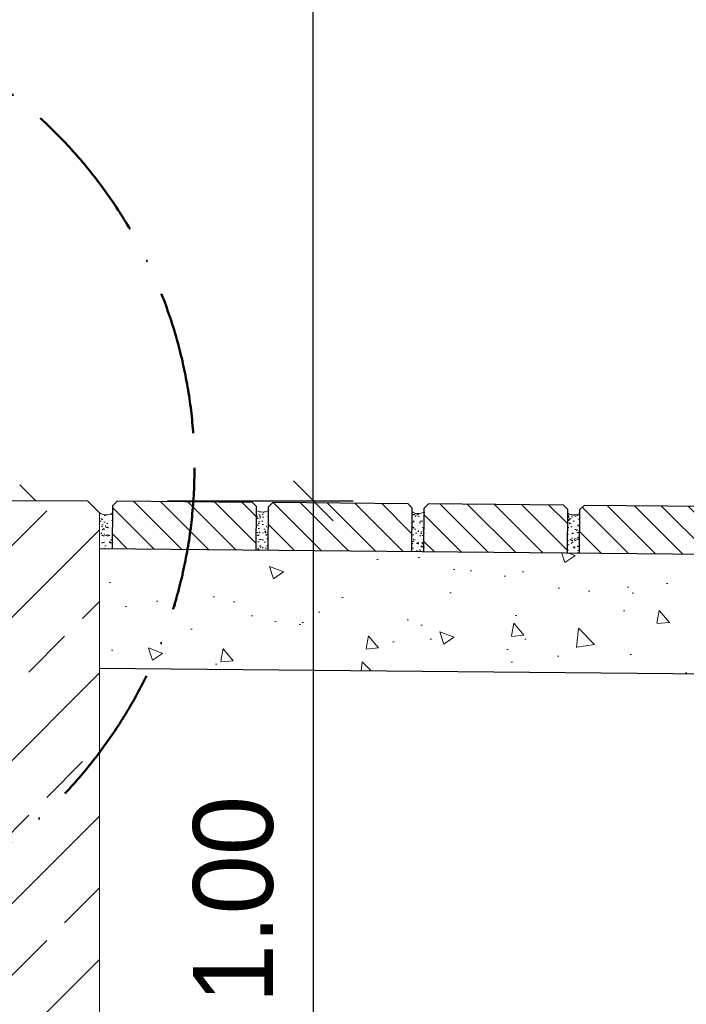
# Model space of a CAD drawing. Header units: millimetres. Extents: x -6179 to 46156, y -8419 to 8561.
# Tile 491 of 508: x 7000 to 7835, y -164 to 1071. Entities that reach past the tile are written whole.
import ezdxf

# ---------------------------------------------------------------- set-up
doc = ezdxf.new("R2010")
doc.units = ezdxf.units.MM
doc.linetypes.add('ACAD_ISO10W100', pattern=[18, 12, -3, 0, -3])
for name, color, linetype, lineweight in [('Bemaßung', 7, 'Continuous', 9), ('Betonfundamente', 7, 'Continuous', 18), ('Pflaster-Gehweg', 7, 'Continuous', 15), ('Tragegurt', 7, 'Continuous', 20)]:
    doc.layers.add(name, color=color, linetype=linetype, lineweight=lineweight)
doc.layers.add('POL_Bema', color=7, linetype='Continuous')
doc.dimstyles.new('DIN', dxfattribs={"dimtxt": 2.5, "dimasz": 2.5, "dimexe": 1.25, "dimexo": 0.625, "dimtad": 1, "dimtih": 1, "dimdec": 4, "dimdsep": 46, "dimlunit": 6, "dimtxsty": 'Standard', "dimcen": 2.5, "dimadec": 0, "dimazin": 0, "dimtfac": 1, "dimtdec": 4, "dimtmove": 0, "dimatfit": 3, "dimfxl": 0, "dimtvp": 1, "dimtolj": 1, "dimtzin": 0, "dimarcsym": 0})

# ---------------------------------------------------------------- blocks, each defined once
blk = doc.blocks.new('_Oblique')
at = {"layer": 'POL_Bema', "color": 0, "lineweight": -2}
blk.add_line((-0.5, -0.5), (0.5, 0.5), dxfattribs=at)
blk = doc.blocks.new('*D43')
at = {"layer": 'Bemaßung', "color": 0, "lineweight": -2, "transparency": 16777216}
for p, q in [((7184.8, 467.2), (7417.7, 467.2)), ((7367.7, 467.2), (7367.7, -532.8)), ((7184.8, -532.8), (7417.7, -532.8))]:
    blk.add_line(p, q, dxfattribs=at)
at = {"layer": 'DEFPOINTS', "color": 0, "transparency": 16777216}
for p in [(7084.8, 467.2), (7084.8, -532.8), (7367.7, -532.8)]:
    blk.add_point(p, dxfattribs=at)
at = {"layer": 'Bemaßung', "color": 0, "lineweight": -2, "transparency": 16777216, "xscale": 50, "yscale": 50, "zscale": 50}
for p, rotation in [((7367.7, 467.2), 90), ((7367.7, -532.8), 270)]:
    blk.add_blockref('_Oblique', p, dxfattribs=dict(at, rotation=rotation))
at = {"layer": 'Bemaßung', "color": 0, "transparency": 16777216, "insert": (7267.7, -32.8), "char_height": 100, "attachment_point": 5, "rotation": 90}
blk.add_mtext('\\A1;1.00', dxfattribs=at)
blk = doc.blocks.new('*D52')
at = {"layer": 'Bemaßung', "color": 0, "lineweight": -2, "transparency": 16777216}
for p, q in [((6536.7, 6667.2), (7417.7, 6667.2)), ((7367.7, 467.2), (7367.7, 6667.2)), ((7267.7, 467.2), (7317.7, 467.2))]:
    blk.add_line(p, q, dxfattribs=at)
at = {"layer": 'DEFPOINTS', "color": 0, "transparency": 16777216}
for p in [(6436.7, 6667.2), (7367.7, 6667.2), (7367.7, 467.2)]:
    blk.add_point(p, dxfattribs=at)
at = {"layer": 'Bemaßung', "color": 0, "lineweight": -2, "transparency": 16777216, "xscale": 50, "yscale": 50, "zscale": 50}
for p, rotation in [((7367.7, 6667.2), 90), ((7367.7, 467.2), 270)]:
    blk.add_blockref('_Oblique', p, dxfattribs=dict(at, rotation=rotation))
at = {"layer": 'Bemaßung', "color": 0, "transparency": 16777216, "insert": (7267.7, 3567.2), "char_height": 100, "attachment_point": 5, "rotation": 90}
blk.add_mtext('\\A1;X', dxfattribs=at)

msp = doc.modelspace()

# ---------------------------------------------------------------- hatches: boundary and pattern name
at = {"layer": 'Betonfundamente', "lineweight": 9}
h = msp.add_hatch(dxfattribs=at)
h.set_pattern_fill('ANSI33', color=256, scale=20, style=0)
h.set_pattern_definition([(45, (-127894.84, 3193.51), (-89.80256, 89.80256), []), (45, (-127805.03, 3193.51), (-89.80256, 89.80256), [63.5, -31.75])])
h.paths.add_polyline_path([(6299.78679, -532.793), (6299.78679, 452.207), (6314.78679, 467.207), (7084.78679, 467.207), (7099.78679, 452.207), (7099.78679, -532.793)], flags=0)
at = {"layer": 'Pflaster-Gehweg', "lineweight": 9}
h = msp.add_hatch(dxfattribs=at)
h.set_pattern_fill('LINE', color=256, scale=7.5, angle=135, style=0)
h.set_pattern_definition([(135, (-14943285.248, 2496143.324), (-16.837980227, -16.837980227), [])])
h.paths.add_polyline_path([(7116.15105, 406.91911), (7116.64875, 461.61355), (7122.00009, 466.86837), (7291.38647, 465.32703), (7296.6413, 459.97569), (7296.1436, 405.28126)], flags=0)
h = msp.add_hatch(dxfattribs=at)
h.set_pattern_fill('LINE', color=256, scale=7.5, angle=135, style=0)
h.set_pattern_definition([(135, (-14943480.24, 2496141.55), (-16.837980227, -16.837980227), [])])
h.paths.add_polyline_path([(7311.14298, 405.14476), (7311.64068, 459.8392), (7316.99202, 465.09403), (7486.3784, 463.55268), (7491.63323, 458.20134), (7491.13553, 403.50691)], flags=0)
h = msp.add_hatch(dxfattribs=at)
h.set_pattern_fill('LINE', color=256, scale=7.5, angle=135, style=0)
h.set_pattern_definition([(135, (-14943675.232, 2496139.775), (-16.837980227, -16.837980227), [])])
h.paths.add_polyline_path([(7506.13491, 403.37042), (7506.63261, 458.06485), (7511.98394, 463.31968), (7681.37033, 461.77833), (7686.62515, 456.42699), (7686.12746, 401.73256)], flags=0)
h = msp.add_hatch(dxfattribs=at)
h.set_pattern_fill('LINE', color=256, scale=7.5, angle=135, style=0)
h.set_pattern_definition([(135, (-14943870.224, 2496138), (-16.837980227, -16.837980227), [])])
h.paths.add_polyline_path([(7701.12684, 401.59607), (7701.62453, 456.2905), (7706.97587, 461.54533), (7876.36226, 460.00398), (7881.61708, 454.65265), (7881.11938, 399.95821)], flags=0)
h = msp.add_hatch(dxfattribs=at)
h.set_pattern_fill('AR-CONC', color=256, scale=0.1, style=0)
h.set_pattern_definition([(50, (-14943090.256, 2496145.098), (18.2184669, -1.593908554), [1.905, -20.955]), (355, (-14943090.256, 2496145.098), (-3.524282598, 19.105664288), [1.524, -16.764]), (100.451, (-14943088.738, 2496144.965), (14.694250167, 17.511668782), [1.619, -17.809]), (46.1842, (-14943090.256, 2496150.178), (27.10790409, -4.204232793), [2.8575, -31.4325]), (96.6356, (-14943087.997, 2496149.828), (23.740423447, 24.74255559), [2.4285, -26.7135]), (351.184, (-14943090.256, 2496150.178), (23.74046058, 24.742511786), [2.286, -25.146]), (21, (-14943087.716, 2496148.908), (15.161487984, -10.226551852), [1.905, -20.955]), (326, (-14943087.716, 2496148.908), (6.180202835, 18.418796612), [1.524, -16.764]), (71.4514, (-14943086.453, 2496148.056), (21.341649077, 8.192285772), [1.619, -17.809]), (37.5, (-14943090.2564, 2496145.098), (0.308860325, 8.4555038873), [0, -16.5608, 0, -17.018, 0, -16.8275]), (7.5, (-14943090.256, 2496145.098), (6.681966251, 10.018057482), [0, -9.7028, 0, -16.1798, 0, -6.4135]), (327.5, (-14943095.9206, 2496145.098), (13.5590595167, -0.5728743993), [0, -6.35, 0, -19.812, 0, -26.289]), (317.5, (-14943098.461, 2496145.098), (14.812918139, 2.542649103), [0, -8.255, 0, -13.1572, 0, -18.669])])
h.paths.add_polyline_path([(7099.78679, 407.06802), (7099.78679, 452.207, 0.3057242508), (7116.56226, 452.23685), (7116.15105, 406.91912)], flags=0)
h = msp.add_hatch(dxfattribs=at)
h.set_pattern_fill('AR-CONC', color=256, scale=0.1, style=0)
h.set_pattern_definition([(50, (-14943285.248, 2496143.324), (18.2184669, -1.593908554), [1.905, -20.955]), (355, (-14943285.248, 2496143.324), (-3.524282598, 19.105664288), [1.524, -16.764]), (100.451, (-14943283.73, 2496143.191), (14.694250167, 17.511668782), [1.619, -17.809]), (46.1842, (-14943285.248, 2496148.404), (27.10790409, -4.204232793), [2.8575, -31.4325]), (96.6356, (-14943282.99, 2496148.054), (23.740423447, 24.74255559), [2.4285, -26.7135]), (351.184, (-14943285.248, 2496148.404), (23.74046058, 24.742511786), [2.286, -25.146]), (21, (-14943282.708, 2496147.134), (15.161487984, -10.226551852), [1.905, -20.955]), (326, (-14943282.708, 2496147.134), (6.180202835, 18.418796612), [1.524, -16.764]), (71.4514, (-14943281.445, 2496146.282), (21.341649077, 8.192285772), [1.619, -17.809]), (37.5, (-14943285.2484, 2496143.324), (0.308860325, 8.4555038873), [0, -16.5608, 0, -17.018, 0, -16.8275]), (7.5, (-14943285.248, 2496143.324), (6.681966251, 10.018057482), [0, -9.7028, 0, -16.1798, 0, -6.4135]), (327.5, (-14943290.9126, 2496143.324), (13.5590595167, -0.5728743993), [0, -6.35, 0, -19.812, 0, -26.289]), (317.5, (-14943293.453, 2496143.324), (14.812918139, 2.542649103), [0, -8.255, 0, -13.1572, 0, -18.669])])
h.paths.add_polyline_path([(7296.1436, 405.28125), (7296.5975, 455.16275, 0.1313025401), (7304.07962, 453.16344, 0.1320187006), (7311.59832, 455.18387), (7311.14298, 405.14477)], flags=0)
h = msp.add_hatch(dxfattribs=at)
h.set_pattern_fill('AR-CONC', color=256, scale=0.1, style=0)
h.set_pattern_definition([(50, (-14943480.24, 2496141.55), (18.2184669, -1.593908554), [1.905, -20.955]), (355, (-14943480.24, 2496141.55), (-3.524282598, 19.105664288), [1.524, -16.764]), (100.451, (-14943478.722, 2496141.417), (14.694250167, 17.511668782), [1.619, -17.809]), (46.1842, (-14943480.24, 2496146.63), (27.10790409, -4.204232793), [2.8575, -31.4325]), (96.6356, (-14943477.98, 2496146.28), (23.740423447, 24.74255559), [2.4285, -26.7135]), (351.184, (-14943480.24, 2496146.63), (23.74046058, 24.742511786), [2.286, -25.146]), (21, (-14943477.7, 2496145.36), (15.161487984, -10.226551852), [1.905, -20.955]), (326, (-14943477.7, 2496145.36), (6.180202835, 18.418796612), [1.524, -16.764]), (71.4514, (-14943476.437, 2496144.507), (21.341649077, 8.192285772), [1.619, -17.809]), (37.5, (-14943480.24, 2496141.5496), (0.308860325, 8.4555038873), [0, -16.5608, 0, -17.018, 0, -16.8275]), (7.5, (-14943480.24, 2496141.55), (6.681966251, 10.018057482), [0, -9.7028, 0, -16.1798, 0, -6.4135]), (327.5, (-14943485.9045, 2496141.5496), (13.5590595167, -0.5728743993), [0, -6.35, 0, -19.812, 0, -26.289]), (317.5, (-14943488.444, 2496141.55), (14.812918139, 2.542649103), [0, -8.255, 0, -13.1572, 0, -18.669])])
h.paths.add_polyline_path([(7491.13553, 403.50691), (7491.58943, 453.38841, 0.1313025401), (7499.07155, 451.3891, 0.1320187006), (7506.59024, 453.40953), (7506.13491, 403.37042)], flags=0)
h = msp.add_hatch(dxfattribs=at)
h.set_pattern_fill('AR-CONC', color=256, scale=0.1, style=0)
h.set_pattern_definition([(50, (-14943675.232, 2496139.775), (18.2184669, -1.593908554), [1.905, -20.955]), (355, (-14943675.232, 2496139.775), (-3.524282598, 19.105664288), [1.524, -16.764]), (100.451, (-14943673.714, 2496139.642), (14.694250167, 17.511668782), [1.619, -17.809]), (46.1842, (-14943675.232, 2496144.855), (27.10790409, -4.204232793), [2.8575, -31.4325]), (96.6356, (-14943672.973, 2496144.505), (23.740423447, 24.74255559), [2.4285, -26.7135]), (351.184, (-14943675.232, 2496144.855), (23.74046058, 24.742511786), [2.286, -25.146]), (21, (-14943672.692, 2496143.585), (15.161487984, -10.226551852), [1.905, -20.955]), (326, (-14943672.692, 2496143.585), (6.180202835, 18.418796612), [1.524, -16.764]), (71.4514, (-14943671.429, 2496142.733), (21.341649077, 8.192285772), [1.619, -17.809]), (37.5, (-14943675.232, 2496139.775), (0.308860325, 8.4555038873), [0, -16.5608, 0, -17.018, 0, -16.8275]), (7.5, (-14943675.232, 2496139.775), (6.681966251, 10.018057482), [0, -9.7028, 0, -16.1798, 0, -6.4135]), (327.5, (-14943680.8964, 2496139.775), (13.5590595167, -0.5728743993), [0, -6.35, 0, -19.812, 0, -26.289]), (317.5, (-14943683.436, 2496139.775), (14.812918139, 2.542649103), [0, -8.255, 0, -13.1572, 0, -18.669])])
h.paths.add_polyline_path([(7686.12746, 401.73256), (7686.58136, 451.61406, 0.1313025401), (7694.06348, 449.61475, 0.1320187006), (7701.58217, 451.63518), (7701.12684, 401.59607)], flags=0)
h = msp.add_hatch(dxfattribs=at)
h.set_pattern_fill('AR-CONC', color=256, style=0)
h.set_pattern_definition([(130, (-97436.98, 129), (-182.18467, -15.93909), [19.05, -209.55]), (185, (-97436.98, 129), (35.24283, 191.05664), [15.24, -167.64]), (79.549, (-97452.16, 127.67), (-146.9425, 175.1167), [16.19, -178.09]), (133.8158, (-97436.98, 179.8), (-271.07904, -42.04233), [28.575, -314.325]), (83.3644, (-97459.57, 176.3), (-237.40423, 247.42556), [24.285, -267.135]), (188.816, (-97436.98, 179.8), (-237.4046, 247.4251), [22.86, -251.46]), (159, (-97462.38, 167.1), (-151.61488, -102.26552), [19.05, -209.55]), (214, (-97462.38, 167.1), (-61.80203, 184.18797), [15.24, -167.64]), (108.5486, (-97475.01, 158.58), (-213.4165, 81.92286), [16.19, -178.09]), (142.5, (-97436.98, 129), (-3.088603, 84.55504), [0, -165.608, 0, -170.18, 0, -168.275]), (172.5, (-97436.98, 129), (-66.81966, 100.180575), [0, -97.028, 0, -161.798, 0, -64.135]), (212.5, (-97380.34, 129), (-135.590595, -5.728744), [0, -63.5, 0, -198.12, 0, -262.89]), (222.5, (-97354.94, 129), (-148.12918, 25.42649), [0, -82.55, 0, -131.572, 0, -186.69])])
h.paths.add_polyline_path([(8399.68853, 245.23323), (8399.68853, 395.23944), (7099.78679, 407.06802), (7099.78679, 257.06181)])

# ---------------------------------------------------------------- linework, layer by layer
at = {"linetype": 'ACAD_ISO10W100', "lineweight": 50, "ltscale": 15}
msp.add_circle((6624.46802, 508.56239), 594.32651, dxfattribs=at)
at = {"layer": 'Betonfundamente'}
for p, q in [((7084.78679, 467.207), (6314.78679, 467.207)), ((7099.78679, 452.207), (7084.78679, 467.207)), ((7099.78679, -532.793), (7099.78679, 452.207))]:
    msp.add_line(p, q, dxfattribs=at)
at = {"layer": 'Pflaster-Gehweg', "lineweight": 25}
for p, q in [((7116.15105, 406.91911), (7116.64875, 461.61355)), ((7291.38647, 465.32703), (7122.00009, 466.86837)), ((7296.1436, 405.28125), (7296.6413, 459.97569)), ((7311.14298, 405.14476), (7311.64068, 459.8392)), ((7486.3784, 463.55268), (7316.99202, 465.09403)), ((7491.13553, 403.50691), (7491.63323, 458.20134)), ((7506.13491, 403.37042), (7506.63261, 458.06485)), ((7681.37033, 461.77833), (7511.98394, 463.31968)), ((7876.36226, 460.00398), (7706.97587, 461.54533)), ((7686.12746, 401.73256), (7686.62515, 456.42699)), ((7701.12684, 401.59607), (7701.62453, 456.2905)), ((8399.68853, 395.23944), (7099.78679, 407.06802)), ((8399.68853, 245.23323), (7099.78679, 257.06181))]:
    msp.add_line(p, q, dxfattribs=at)
at = {"layer": 'Pflaster-Gehweg'}
for p, q in [((7122.00009, 466.86837), (7116.64875, 461.61355)), ((7291.38647, 465.32703), (7296.6413, 459.97569)), ((7316.99202, 465.09403), (7311.64068, 459.8392)), ((7486.3784, 463.55268), (7491.63323, 458.20134)), ((7511.98394, 463.31968), (7506.63261, 458.06485)), ((7681.37033, 461.77833), (7686.62515, 456.42699)), ((7706.97587, 461.54533), (7701.62453, 456.2905))]:
    msp.add_line(p, q, dxfattribs=at)
for centre, start, end in [((7108.1524, 464.65757), 236.10263284, 304.10128503), ((7304.07962, 468.16344), 240.07884145, 300.08249375), ((7499.07155, 466.3891), 240.07884145, 300.08249375), ((7694.06348, 464.61475), 240.07884145, 300.08249375)]:
    msp.add_arc(centre, 15, start, end, dxfattribs=at)
at = {"layer": 'Tragegurt'}
msp.add_line((6999.78679, 487.207), (7019.78679, 467.207), dxfattribs=at)

# ---------------------------------------------------------------- dimensions: what is measured, and where the dimension line sits
at = {"layer": 'Bemaßung'}
for base, p1, p2, text, picture, middle in [((7367.67329, 6667.207), (7367.67329, 467.207), (6436.69882, 6667.207), 'X', '*D52', (7267.67329, 3567.207)), ((7367.67329, -532.793), (7084.78679, 467.207), (7084.78679, -532.793), '1.00', '*D43', (7267.67329, -32.793))]:
    dim = msp.add_linear_dim(base=base, p1=p1, p2=p2, angle=90, text=text, dimstyle='DIN', override={"dimscale": 100, "dimtxt": 1, "dimasz": 0.5, "dimexe": 0.5, "dimexo": 1, "dimgap": 0.5, "dimtih": 0, "dimdec": 2, "dimblk1": 'Oblique', "dimblk2": 'Oblique', "dimsah": 1, "dimtmove": 2}, dxfattribs=at)
    dim.commit()
    dim.dimension.update_dxf_attribs({"geometry": picture, "text_midpoint": middle})

doc.saveas('drawing.dxf')
